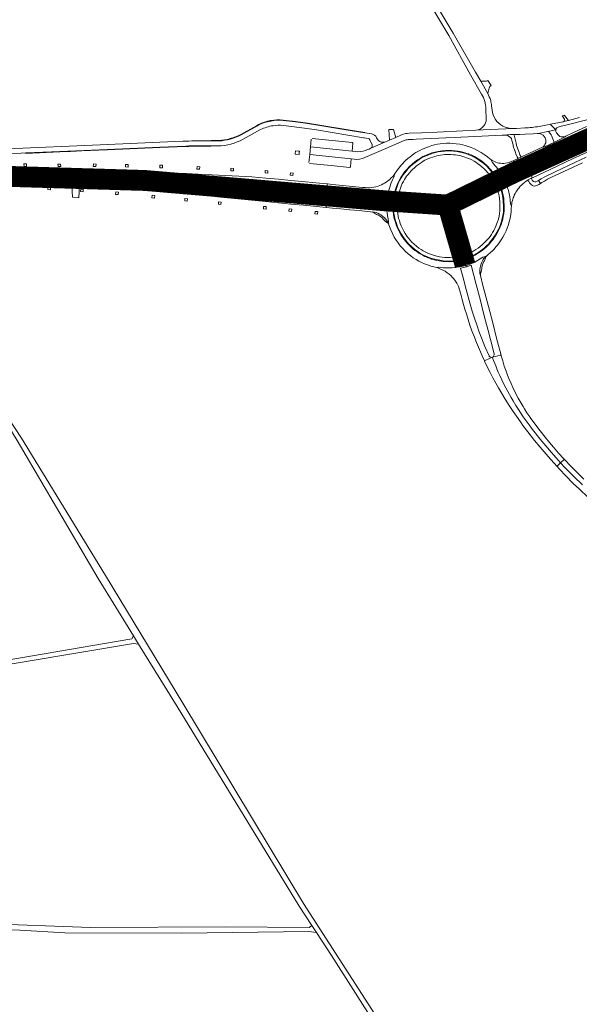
# Model space of a CAD drawing. Header units: metres. Extents: x 166325 to 190320, y 381923 to 404576.
# Tile 429 of 656: x 176933 to 177336, y 388235 to 388943. Entities that reach past the tile are written whole.
import ezdxf

# ---------------------------------------------------------------- set-up
doc = ezdxf.new("R2010")
doc.units = ezdxf.units.M
for name, color, linetype, lineweight in [('B-WE-VH-VERHARDING_ASFALT-GV', 8, 'Continuous', 18), ('B-WE-VH-VERHARDING_BETON-GV', 8, 'Continuous', 18), ('B-WE-VH-VERHARDING_BETONSTRAATSTEEN-GV', 8, 'Continuous', 18), ('B-WE-VH-VERHARDING_FUNDERING_ZAND-GV', 8, 'Continuous', 18), ('B-WE-VH-VERHARDING_N-WEG', 8, 'Continuous', 18)]:
    doc.layers.add(name, color=color, linetype=linetype, lineweight=lineweight)

msp = doc.modelspace()

# ---------------------------------------------------------------- linework, layer by layer
at = {"layer": 'B-WE-VH-VERHARDING_ASFALT-GV', "flags": 128}
for points in [[(177158.127, 389065.09), (177165.121, 389054.515), (177183.934, 389024.678), (177185.574, 389022.078), (177229.578, 388952.291), (177241.837, 388931.964), (177257.433, 388903.766), (177265.45, 388889.88)], [(177269.981, 388890.228), (177264.84, 388899.26), (177261.129, 388905.649), (177244.927, 388933.768), (177232.733, 388954.053), (177218.861, 388976.234), (177182.76, 389032.386), (177183.058, 389037.493), (177183.069, 389037.673), (177169.001, 389056.963), (177167.829, 389056.975), (177161.039, 389066.962), (177160.148, 389068.272)], [(177268.442, 388878.94), (177268.728, 388871.928)], [(177272.975, 388878.39), (177272.66, 388881.516)], [(177335.89, 388872.967), (177327.893, 388870.934), (177325.674, 388870.376), (177324.165, 388870.007), (177314.955, 388868.157), (177315.528, 388867.549), (177318.085, 388864.867), (177318.84, 388864.073), (177318.94, 388864.69), (177319.285, 388865.332), (177319.6, 388865.664), (177319.976, 388865.937), (177320.626, 388866.206), (177322.823, 388866.748), (177325.153, 388867.246), (177344.052, 388872.084)], [(177093.768, 388857.401), (177106.338, 388864.334)], [(177122.608, 388867.362), (177124.778, 388867.091), (177137.986, 388865.441), (177146.645, 388864.128), (177180.42, 388858.488), (177180.861, 388858.435), (177180.844, 388858.313), (177183.697, 388857.971)], [(177186.399, 388861.247), (177181.435, 388862.027), (177167.787, 388864.178), (177150.413, 388867.087), (177138.675, 388868.889), (177131.498, 388869.907), (177122.66, 388870.892)], [(177296.687, 388865.489), (177290.495, 388865.231), (177288.175, 388865.128), (177261.23, 388863.927), (177251.829, 388863.426), (177233.435, 388862.603), (177222.282, 388862.128), (177213.402, 388861.755), (177211.906, 388861.647)], [(177261.23, 388863.927), (177288.175, 388865.128)], [(177340.949, 388866.615), (177332.056, 388862.444), (177326.033, 388859.502), (177325.741, 388859.352), (177325.526, 388859.245), (177325.628, 388859.022), (177325.118, 388858.777), (177317.925, 388855.405), (177317.712, 388855.305), (177317.505, 388855.149), (177311.68, 388852.378), (177311.147, 388852.224), (177309.825, 388851.61), (177309.68, 388851.977), (177303.009, 388848.896), (177294.678, 388844.952), (177294.117, 388844.696), (177291.626, 388843.559), (177291.305, 388843.412), (177288.718, 388842.231), (177288.196, 388841.968), (177288.375, 388841.619), (177290.081, 388838.286), (177290.257, 388837.941), (177292.159, 388838.844), (177292.999, 388839.229), (177296.452, 388840.81), (177303.64, 388844.188), (177305.436, 388845.024), (177305.629, 388845.115), (177305.427, 388845.521), (177308.164, 388846.814), (177313.495, 388849.226), (177313.901, 388849.421), (177324.023, 388854.172), (177325.417, 388854.833), (177326.892, 388855.538), (177327.026, 388855.23), (177332.302, 388857.69), (177342.084, 388862.222)], [(177313.242, 388862.933), (177318.84, 388864.073), (177318.085, 388864.867), (177315.528, 388867.549), (177314.955, 388868.157), (177314, 388867.941), (177306.848, 388866.597)], [(177142.863, 388857.436), (177142.338, 388851.909), (177172.22, 388848.889), (177172.754, 388854.491)], [(177172.327, 388855.018), (177143.45, 388857.917)], [(177207.797, 388860.595), (177203.612, 388858.769), (177199.029, 388856.77), (177196.233, 388855.551), (177185.828, 388851.008), (177184.523, 388850.375), (177183.407, 388849.935), (177181.918, 388849.348)], [(177185.052, 388857.018), (177186.639, 388853.314)], [(177212.627, 388857.19), (177215.874, 388857.306), (177218.395, 388857.425), (177234.32, 388858.176), (177255.779, 388859.131), (177280.19, 388860.291), (177283.897, 388860.444), (177283.632, 388860.548), (177286.098, 388860.784), (177289.514, 388860.769), (177292.926, 388860.91), (177296.857, 388861.043), (177302.482, 388861.316), (177305.398, 388861.504), (177306.261, 388861.593), (177313.242, 388862.933)], [(176685.864, 388846.213), (176714.102, 388845.666), (176752.634, 388844.778), (176774.011, 388844.481), (176779.983, 388844.081), (176794.699, 388842.903), (176801.689, 388842.903), (176815.276, 388843.596), (176859.791, 388844.566), (176880.311, 388845.002), (176892.872, 388845.485), (176912.108, 388846.535), (176934.1, 388847.488), (176937.325, 388847.536), (176961.758, 388848.581), (176996.139, 388850.067), (177033.726, 388851.645), (177052.541, 388852.474)], [(177050.492, 388856.009), (177044.665, 388855.76), (176996.349, 388853.695), (176918.085, 388850.327), (176903.786, 388849.663), (176892.914, 388849.046), (176880.19, 388848.572), (176866.783, 388848.271), (176815.159, 388847.094), (176809.289, 388846.813), (176802.371, 388846.482), (176801.129, 388846.423), (176797.399, 388846.402), (176796.011, 388846.292), (176781.029, 388847.505)], [(177076.288, 388856.176), (177070.8, 388856.164), (177067.315, 388856.224)], [(177070.643, 388852.634), (177075.682, 388852.601)], [(177174.566, 388848.545), (177172.22, 388848.889), (177142.338, 388851.909), (177141.801, 388846.452), (177171.631, 388843.231), (177173.659, 388843.01)], [(177181.484, 388844.182), (177196.57, 388850.794), (177209.64, 388856.46)], [(177185.828, 388851.008), (177196.233, 388855.551)], [(177335.805, 388850.367), (177335.621, 388850.295), (177335.741, 388850.01), (177332.432, 388848.419), (177322.253, 388843.682), (177313.053, 388839.393), (177310.36, 388838.242), (177309.975, 388838.051), (177309.829, 388838.345), (177309.183, 388837.994), (177304.254, 388835.711), (177300.045, 388833.789), (177301.997, 388829.719), (177314.757, 388835.663), (177331.352, 388843.436), (177343.507, 388849.174)], [(177171.631, 388843.231), (177141.801, 388846.452), (177141.168, 388840.569)], [(177171.025, 388837.574), (177171.631, 388843.231)], [(177340.797, 388844.428), (177332.628, 388840.586), (177318.363, 388833.973), (177310.894, 388830.3), (177308.272, 388828.824), (177306.486, 388827.737), (177307.759, 388825.534), (177308.913, 388826.238), (177310.629, 388827.304), (177312.996, 388828.662), (177314.243, 388829.316), (177315.773, 388830.131), (177318.954, 388831.583), (177327.868, 388835.688), (177337.997, 388840.434)], [(177141.599, 388840.053), (177157.044, 388838.493), (177170.456, 388837.139)], [(177128.131, 388823.312), (177138.341, 388822.294), (177154.178, 388820.73), (177154.201, 388821.195), (177154.261, 388822.385), (177154.384, 388824.849), (177154.406, 388825.288), (177148.79, 388825.761), (177138.774, 388826.77), (177128.152, 388827.841), (177119.322, 388828.748), (177110.16, 388829.514), (177099.954, 388830.247), (177085.787, 388831.153), (177061.336, 388832.328), (177053.102, 388832.656), (177034.888, 388833.29), (177009.907, 388833.873), (177003.131, 388833.951), (176986.888, 388834.205), (176974.562, 388834.412), (176972.876, 388834.393), (176961.449, 388834.303), (176937.025, 388834.375), (176916.572, 388834.317)], [(176943.259, 388826.846), (176954.378, 388826.388), (176962.291, 388826.062), (176969.452, 388825.634), (176977.032, 388825.081), (176978.048, 388825.014), (177003.417, 388822.924), (177014.586, 388822.006), (177029.781, 388820.548), (177053.154, 388818.275), (177077.511, 388815.816), (177109.828, 388812.633), (177128.201, 388810.777), (177137.344, 388809.878), (177146.914, 388808.938), (177153.558, 388808.331), (177153.58, 388808.771), (177153.763, 388812.433), (177153.783, 388812.837), (177137.738, 388814.335), (177025.48, 388825.322)], [(177024.169, 388826.904), (177024.251, 388827.972)], [(177337.987, 388608.789), (177331.865, 388614.746), (177325.452, 388621.353), (177322.332, 388624.759), (177322.084, 388624.526), (177319.974, 388622.543), (177319.645, 388622.235), (177321.723, 388619.944), (177325.822, 388615.65), (177331.688, 388609.656), (177335.573, 388605.863), (177342.158, 388599.751)], [(177339.063, 388612.796), (177334.615, 388617.23), (177330.003, 388621.909), (177324.987, 388627.253), (177324.61, 388626.899), (177322.552, 388624.966), (177322.332, 388624.759), (177325.452, 388621.353), (177331.865, 388614.746), (177337.987, 388608.789)]]:
    msp.add_lwpolyline(points, dxfattribs=at)
at = {"layer": 'B-WE-VH-VERHARDING_ASFALT-GV'}
for points in [[(177265.45, 388889.88, -0.1428657), (177268.442, 388878.94)], [(177271.98, 388885.37, 0.0117727), (177269.981, 388890.228)], [(177272.66, 388881.516, 0.0346961), (177271.98, 388885.37)], [(177280.751, 388866.867, -0.2487024), (177272.975, 388878.39)], [(177268.728, 388871.928, -0.1909721), (177266.864, 388866.763)], [(177106.338, 388864.334, -0.0771809), (177115.343, 388867.145)], [(177115.343, 388867.145, -0.0593261), (177122.608, 388867.362)], [(177266.864, 388866.763, -0.2060987), (177261.23, 388863.927)], [(177288.175, 388865.128, -0.130453), (177280.751, 388866.867)], [(177306.848, 388866.597, -0.0238018), (177296.687, 388865.489)], [(177075.682, 388852.601, 0.1154463), (177093.768, 388857.401)], [(177092.251, 388860.623, -0.1094133), (177076.288, 388856.176)], [(177183.697, 388857.971, -0.2405519), (177185.052, 388857.018)], [(177189.874, 388858.53, 0.2303251), (177186.399, 388861.247)], [(177192.198, 388855.814, -0.2083384), (177189.874, 388858.53)], [(177211.906, 388861.647, 0.0339737), (177207.797, 388860.595)], [(177209.64, 388856.46, -0.0704342), (177212.627, 388857.19)], [(177067.315, 388856.224, 0.0115917), (177050.492, 388856.009)], [(177052.541, 388852.474, -0.0152477), (177070.643, 388852.634)], [(177172.754, 388854.491, 0.3396267), (177172.327, 388855.018)], [(177186.639, 388853.314, -0.3769213), (177185.828, 388851.008)], [(177196.233, 388855.551, -0.2218199), (177192.198, 388855.814)], [(177173.659, 388843.01, 0.1203817), (177181.484, 388844.182)], [(177181.918, 388849.348, -0.1102331), (177174.566, 388848.545)], [(177170.456, 388837.139, 0.3566023), (177171.025, 388837.574)], [(176928.961, 388827.067, -0.0072608), (176943.259, 388826.846)], [(177059.242, 388828.037, -0.012585), (177128.131, 388823.312)]]:
    msp.add_lwpolyline(points, format="xyb", dxfattribs=at)
at = {"layer": 'B-WE-VH-VERHARDING_ASFALT-GV', "flags": 128}
for points in [[(177324.896, 388874.748), (177323.446, 388874.326), (177323.597, 388874.099), (177325.055, 388871.886), (177325.143, 388871.18), (177325.05, 388870.83), (177324.826, 388870.496), (177324.165, 388870.007), (177325.674, 388870.376), (177327.893, 388870.934), (177325.098, 388874.49)], [(177318.84, 388864.073), (177313.242, 388862.933), (177313.757, 388862.612), (177314.681, 388861.748), (177315.488, 388860.595), (177315.766, 388860.152), (177316.034, 388859.533), (177316.519, 388858.274), (177317.213, 388856.545), (177317.712, 388855.305), (177317.925, 388855.405), (177325.118, 388858.777), (177325.628, 388859.022), (177325.526, 388859.245), (177324.832, 388859.051), (177324.175, 388859.038), (177323.528, 388859.062), (177322.689, 388859.168), (177321.844, 388859.486), (177321.008, 388860.026), (177320.253, 388860.842), (177319.805, 388861.473), (177319.413, 388862.108), (177318.965, 388863.009)], [(177283.632, 388860.548), (177283.897, 388860.444), (177284.132, 388860.352), (177284.671, 388859.929), (177286.267, 388858.714), (177286.855, 388857.875), (177287.323, 388856.614), (177288.116, 388853.419), (177288.283, 388852.426), (177289.379, 388849.161), (177289.529, 388848.757), (177289.901, 388847.762), (177290.19, 388846.989), (177291.114, 388844.807), (177291.442, 388843.998), (177291.441, 388843.77), (177291.305, 388843.412), (177291.626, 388843.559), (177294.117, 388844.696), (177293.838, 388844.836), (177293.722, 388844.963), (177293.637, 388845.072), (177293.066, 388846.225), (177292.208, 388848.571), (177291.768, 388849.739), (177290.687, 388852.841), (177290.214, 388854.614), (177289.814, 388856.538), (177289.31, 388858.508), (177289.113, 388859.355), (177288.917, 388860.007), (177289.047, 388860.456), (177289.514, 388860.769), (177286.098, 388860.784)], [(177313.242, 388862.933), (177306.261, 388861.593), (177307.204, 388861.469), (177307.744, 388861.406), (177308.436, 388861.167), (177309.734, 388860.395), (177310.562, 388859.445), (177311.192, 388858.334), (177311.634, 388857.082), (177311.757, 388855.867), (177311.618, 388854.897), (177311.249, 388854.025), (177310.905, 388853.311), (177310.594, 388852.891), (177310.202, 388852.432), (177309.68, 388851.977), (177309.825, 388851.61), (177311.147, 388852.224), (177311.68, 388852.378), (177317.505, 388855.149), (177317.712, 388855.305), (177317.213, 388856.545), (177316.519, 388858.274), (177316.034, 388859.533), (177315.766, 388860.152), (177315.488, 388860.595), (177314.681, 388861.748), (177313.757, 388862.612)], [(177254.84, 388847.241), (177256.165, 388846.857), (177258.36, 388845.938), (177260.408, 388844.93), (177263.061, 388843.42), (177265.359, 388841.834), (177267.397, 388840.237), (177269.51, 388838.257), (177271.686, 388835.89), (177273.46, 388833.78), (177274.845, 388831.888), (177275.995, 388830.096), (177277.26, 388827.792), (177277.276, 388827.763), (177278.322, 388825.525), (177279.111, 388823.599), (177279.931, 388821.248), (177280.56, 388819.139), (177281.022, 388816.881), (177281.337, 388814.952), (177281.539, 388812.984), (177281.568, 388812.479), (177281.683, 388810.439), (177281.718, 388808.305), (177281.579, 388805.822), (177281.417, 388804.03), (177280.968, 388801.734), (177280.621, 388799.956), (177280.003, 388797.846), (177279.461, 388796.19), (177278.793, 388794.293), (177278.095, 388792.673), (177277.251, 388790.9), (177276.107, 388789.037), (177275.081, 388787.311), (177273.899, 388785.567), (177272.451, 388783.812), (177271.102, 388782.23), (177269.891, 388780.997), (177268.438, 388779.651), (177267.26, 388778.6), (177265.822, 388777.497), (177264.342, 388776.404), (177263.242, 388775.657), (177261.834, 388774.772), (177260.63, 388774.062), (177259.032, 388773.207), (177257.656, 388772.61), (177256.053, 388771.984), (177253.978, 388771.265), (177252.736, 388770.923), (177252.846, 388770.534), (177253.974, 388766.544), (177254.475, 388766.681), (177256.635, 388767.377), (177258.128, 388767.937), (177259.595, 388768.613), (177260.514, 388769.051), (177266.411, 388772.517), (177268.002, 388772.992), (177268.613, 388773.269), (177268.832, 388773.176), (177270.146, 388774.385), (177271.771, 388775.953), (177273.215, 388777.227), (177274.49, 388778.449), (177275.801, 388779.928), (177276.859, 388781.236), (177278.109, 388782.855), (177279.556, 388784.938), (177280.688, 388786.896), (177282.006, 388789.203), (177283.177, 388791.513), (177283.874, 388793.525), (177284.587, 388795.451), (177285.346, 388797.961), (177285.915, 388800.542), (177286.378, 388803.175), (177286.656, 388805.516), (177286.76, 388807.73), (177286.852, 388809.375), (177286.248, 388810.988), (177286.03, 388813.54), (177285.729, 388816.06), (177284.753, 388820.5), (177284.735, 388820.643), (177283.959, 388823.109), (177283.108, 388825.501), (177282.203, 388827.692), (177281.196, 388829.795), (177280.58, 388830.908), (177279.176, 388833.228), (177277.818, 388835.31), (177277.507, 388835.593), (177275.322, 388838.306), (177273.35, 388840.69), (177272.147, 388842.77), (177271.261, 388843.427), (177269.654, 388844.758), (177267.397, 388846.418), (177265.154, 388847.867), (177262.586, 388849.361), (177260.279, 388850.461), (177257.91, 388851.475), (177255.698, 388852.286), (177253.636, 388852.909), (177251.874, 388853.357), (177249.86, 388853.773), (177247.051, 388854.144), (177244.785, 388854.395), (177242.647, 388854.472), (177240.264, 388854.474), (177237.994, 388854.343), (177235.613, 388854.044), (177233.591, 388853.749), (177231.463, 388853.326), (177229.594, 388852.802), (177227.33, 388852.049), (177225.667, 388851.444), (177224.147, 388850.845), (177222.645, 388850.183), (177220.978, 388849.293), (177219.445, 388848.475), (177218.125, 388847.75), (177216.657, 388846.802), (177215.318, 388845.799), (177214.017, 388844.834), (177212.444, 388843.542), (177210.998, 388842.241), (177209.697, 388841.051), (177208.741, 388839.993), (177207.749, 388838.959), (177206.85, 388837.824), (177205.885, 388836.65), (177204.95, 388835.353), (177204.063, 388834.028), (177203.34, 388832.977), (177202.571, 388831.862), (177202.545, 388830.722), (177201.327, 388828.238), (177200.432, 388826.153), (177198.936, 388821.576), (177198.542, 388820.188), (177198.405, 388819.826), (177198.016, 388818.17), (177197.786, 388816.867), (177197.57, 388815.407), (177197.329, 388813.6), (177197.29, 388813), (177201.821, 388812.736), (177201.994, 388814.491), (177202.32, 388816.57), (177202.741, 388818.683), (177203.295, 388820.815), (177203.948, 388822.793), (177204.925, 388825.254), (177206.001, 388827.653), (177207.194, 388829.871), (177208.634, 388832.081), (177210.02, 388833.969), (177211.51, 388835.69), (177213.487, 388837.686), (177215.438, 388839.542), (177217.388, 388841.166), (177219.239, 388842.513), (177220.936, 388843.607), (177223.194, 388844.881), (177224.992, 388845.74), (177227.298, 388846.714), (177229.72, 388847.566), (177231.889, 388848.218), (177234.104, 388848.7), (177237.095, 388849.139), (177239.43, 388849.305), (177241.615, 388849.395), (177243.945, 388849.325), (177246.449, 388849.133), (177248.659, 388848.834), (177250.258, 388848.544), (177251.921, 388848.143), (177253.512, 388847.698)], [(177335.621, 388850.295), (177334.458, 388849.839), (177333.659, 388849.662), (177332.229, 388849.46), (177331.295, 388849.373), (177329.786, 388849.279), (177328.12, 388849.396), (177326.68, 388849.655), (177325.567, 388849.927), (177325.112, 388850.269), (177324.775, 388850.684), (177324.417, 388851.212), (177324.163, 388851.889), (177324.166, 388852.357), (177324.208, 388852.796), (177324.438, 388853.484), (177324.873, 388854.078), (177325.216, 388854.375), (177325.603, 388854.566), (177327.026, 388855.23), (177326.892, 388855.538), (177325.417, 388854.833), (177324.023, 388854.172), (177313.901, 388849.421), (177313.495, 388849.226), (177308.164, 388846.814), (177305.427, 388845.521), (177305.629, 388845.115), (177306.713, 388845.622), (177307.46, 388845.879), (177308.729, 388846.166), (177309.93, 388846.321), (177311.094, 388846.349), (177312.385, 388846.224), (177313.493, 388845.967), (177314.537, 388845.653), (177315.201, 388845.228), (177315.349, 388845.001), (177315.495, 388844.621), (177315.509, 388844.296), (177315.413, 388843.952), (177315.168, 388843.335), (177314.751, 388842.689), (177314.127, 388841.949), (177313.157, 388840.895), (177311.733, 388839.674), (177310.345, 388838.627), (177309.829, 388838.345), (177309.975, 388838.051), (177310.36, 388838.242), (177313.053, 388839.393), (177322.253, 388843.682), (177332.432, 388848.419), (177335.741, 388850.01)], [(177288.196, 388841.968), (177287.311, 388841.521), (177286.223, 388841.038), (177285.172, 388840.75), (177284.043, 388840.386), (177282.682, 388840.141), (177281.374, 388840.05), (177280.158, 388840.027), (177278.958, 388840.145), (177277.968, 388840.287), (177276.852, 388840.537), (177275.624, 388841.011), (177274.192, 388841.643), (177273.171, 388842.175), (177272.147, 388842.77), (177273.35, 388840.69), (177275.322, 388838.306), (177277.507, 388835.593), (177277.818, 388835.31), (177279.176, 388833.228), (177280.58, 388830.908), (177281.196, 388829.795), (177282.072, 388830.247), (177281.465, 388831.436), (177280.436, 388833.328), (177289.007, 388837.346), (177290.257, 388837.941), (177290.081, 388838.286), (177288.375, 388841.619)], [(177296.452, 388840.81), (177292.999, 388839.229), (177293.244, 388839.221), (177293.377, 388839.142), (177293.541, 388838.978), (177296.494, 388832.634), (177296.502, 388832.41), (177296.469, 388832.263), (177296.421, 388832.192), (177296.314, 388832.059), (177296.697, 388832.237), (177299.764, 388833.659), (177299.555, 388833.64), (177299.324, 388833.735), (177299.249, 388833.788), (177299.159, 388833.878), (177297.789, 388836.861), (177296.193, 388840.332), (177296.202, 388840.517), (177296.315, 388840.69)], [(177154.201, 388821.195), (177154.178, 388820.73), (177154.676, 388820.682), (177165.355, 388819.576), (177178.974, 388818.245), (177189.107, 388817.254), (177196.712, 388816.555), (177196.627, 388815.132), (177196.404, 388813.268), (177196.389, 388813.052), (177197.29, 388813), (177197.329, 388813.6), (177197.57, 388815.407), (177197.786, 388816.867), (177198.016, 388818.17), (177198.405, 388819.826), (177198.542, 388820.188), (177198.936, 388821.576), (177200.432, 388826.153), (177201.327, 388828.238), (177202.545, 388830.722), (177202.571, 388831.862), (177201.513, 388830.679), (177200.444, 388829.551), (177199.121, 388828.278), (177197.99, 388827.399), (177196.797, 388826.529), (177195.595, 388825.81), (177194.642, 388825.293), (177193.506, 388824.706), (177192.263, 388824.232), (177190.894, 388823.755), (177189.35, 388823.286), (177187.975, 388822.993), (177186.498, 388822.731), (177184.971, 388822.568), (177183.341, 388822.554), (177181.772, 388822.589), (177179.777, 388822.774), (177170.151, 388823.693), (177158.221, 388824.901), (177154.406, 388825.288), (177154.384, 388824.849), (177154.261, 388822.385)], [(177298.317, 388827.834), (177299.051, 388828.226), (177301.18, 388829.362), (177301.596, 388829.546), (177301.997, 388829.719), (177300.045, 388833.789), (177299.764, 388833.659), (177296.697, 388832.237), (177296.314, 388832.059), (177291.409, 388829.786), (177283.925, 388826.365), (177282.66, 388829.094), (177282.072, 388830.247), (177281.196, 388829.795), (177282.203, 388827.692), (177283.108, 388825.501), (177283.959, 388823.109), (177284.735, 388820.643), (177284.753, 388820.5), (177285.729, 388816.06), (177286.03, 388813.54), (177286.248, 388810.988), (177286.852, 388809.375), (177287.123, 388811.141), (177287.325, 388812.226), (177287.581, 388813.246), (177287.877, 388814.254), (177288.158, 388815.17), (177288.563, 388816.098), (177289.007, 388817.205), (177289.587, 388818.274), (177290.138, 388819.287), (177290.747, 388820.28), (177291.536, 388821.454), (177292.439, 388822.56), (177293.318, 388823.627), (177294.095, 388824.407), (177295.079, 388825.348), (177296.256, 388826.321), (177297.589, 388827.284)], [(177306.486, 388827.737), (177305.448, 388827.18), (177304.531, 388826.771), (177303.664, 388826.72), (177303.108, 388826.906), (177302.682, 388827.11), (177302.228, 388827.438), (177301.813, 388828.041), (177301.591, 388828.43), (177301.404, 388828.927), (177301.343, 388829.182), (177301.432, 388829.353), (177301.596, 388829.546), (177301.18, 388829.362), (177299.051, 388828.226), (177298.317, 388827.834), (177298.646, 388827.835), (177298.791, 388827.776), (177299.083, 388827.585), (177299.438, 388826.916), (177300.036, 388825.968), (177300.864, 388825.017), (177301.455, 388824.541), (177302.131, 388824.128), (177302.646, 388823.793), (177303.499, 388823.74), (177304.169, 388823.825), (177305.621, 388824.313), (177306.556, 388824.799), (177307.759, 388825.534)], [(177197.29, 388813), (177196.389, 388813.052), (177196.282, 388811.442), (177196.246, 388810.19), (177196.174, 388808.668), (177191.873, 388809.109), (177187.769, 388809.522), (177182.39, 388810.065), (177176.14, 388810.662), (177169.16, 388811.3), (177161.34, 388812.1), (177153.783, 388812.837), (177153.763, 388812.433), (177153.58, 388808.771), (177153.558, 388808.331), (177158.096, 388807.871), (177164.134, 388807.285), (177170.596, 388806.683), (177177.232, 388806.033), (177182.992, 388805.458), (177185.405, 388805.087), (177186.885, 388804.956), (177187.123, 388804.893), (177187.057, 388805.118), (177188.281, 388804.985), (177189.594, 388804.657), (177190.775, 388804.197), (177191.893, 388803.628), (177192.892, 388802.973), (177194.226, 388802.014), (177195.236, 388801.115), (177196.163, 388800.161), (177196.999, 388799.09), (177197.637, 388798.008), (177198.119, 388797.376), (177198.47, 388797.749), (177198.162, 388800.217), (177197.735, 388802.318), (177197.446, 388804.368), (177197.426, 388804.555), (177197.256, 388805.848), (177197.161, 388807.278), (177197.146, 388808.163), (177197.133, 388809.793), (177197.188, 388811.42)], [(177201.821, 388812.736), (177197.29, 388813), (177197.188, 388811.42), (177197.133, 388809.793), (177197.146, 388808.163), (177197.161, 388807.278), (177197.256, 388805.848), (177197.426, 388804.555), (177197.446, 388804.368), (177197.735, 388802.318), (177198.162, 388800.217), (177198.47, 388797.749), (177198.119, 388797.376), (177198.378, 388796.951), (177198.572, 388796.628), (177198.387, 388796.482), (177198.707, 388795.79), (177200, 388792.254), (177201.215, 388789.569), (177202.552, 388787.041), (177203.932, 388784.806), (177205.314, 388782.83), (177206.837, 388780.84), (177208.418, 388778.962), (177210.603, 388776.733), (177212.496, 388775.086), (177214.513, 388773.451), (177216.271, 388772.203), (177218.23, 388770.98), (177220.282, 388769.778), (177222.214, 388768.836), (177224.461, 388767.798), (177226.546, 388766.969), (177227.894, 388766.52), (177228.982, 388766.181), (177229.926, 388765.969), (177230.986, 388765.7), (177232.101, 388765.378), (177233.184, 388765.051), (177234.087, 388765.148), (177234.392, 388765.511), (177237.86, 388764.991), (177240.267, 388764.835), (177244.374, 388764.959), (177245.815, 388765.055), (177247.937, 388765.298), (177249.749, 388765.594), (177252.143, 388766.04), (177253.974, 388766.544), (177252.846, 388770.534), (177252.736, 388770.923), (177252.078, 388770.742), (177250.333, 388770.267), (177248.354, 388769.9), (177246.877, 388769.663), (177245.317, 388769.458), (177243.85, 388769.36), (177242.194, 388769.337), (177240.596, 388769.349), (177239.227, 388769.43), (177237.836, 388769.503), (177236.457, 388769.613), (177234.804, 388769.88), (177233.235, 388770.231), (177232.225, 388770.468), (177230.882, 388770.797), (177229.456, 388771.261), (177228.094, 388771.757), (177226.892, 388772.173), (177225.728, 388772.706), (177224.601, 388773.177), (177223.339, 388773.846), (177221.701, 388774.691), (177220.251, 388775.564), (177218.987, 388776.406), (177217.451, 388777.451), (177216, 388778.677), (177214.56, 388779.939), (177213.232, 388781.181), (177212.041, 388782.481), (177210.864, 388783.762), (177209.777, 388785.193), (177208.682, 388786.784), (177207.564, 388788.428), (177206.641, 388790.019), (177205.808, 388791.606), (177204.714, 388793.921), (177203.982, 388795.919), (177203.443, 388797.641), (177202.843, 388799.589), (177202.355, 388801.353), (177201.92, 388803.398), (177201.689, 388804.936), (177201.646, 388806.39), (177201.641, 388808.4), (177201.662, 388810.029), (177201.664, 388810.187), (177201.769, 388812.203)], [(177264.853, 388758.34), (177264.752, 388759.055), (177264.606, 388759.801), (177264.429, 388759.783), (177264.262, 388760.92), (177264.191, 388762.115), (177264.226, 388763.482), (177264.365, 388765.048), (177264.567, 388766.211), (177265.042, 388767.734), (177265.55, 388769.008), (177266.064, 388769.921), (177266.654, 388770.874), (177267.141, 388771.576), (177267.681, 388772.274), (177268.317, 388772.924), (177268.613, 388773.269), (177268.002, 388772.992), (177266.411, 388772.517), (177260.514, 388769.051), (177259.595, 388768.613), (177258.128, 388767.937), (177256.635, 388767.377), (177254.475, 388766.681), (177253.974, 388766.544), (177254.241, 388765.601), (177254.767, 388765.741), (177256.428, 388766.3), (177257.956, 388766.872), (177259.919, 388759.508), (177261.607, 388752.915), (177264.538, 388741.518), (177266.651, 388733.297), (177268.323, 388726.817), (177270.129, 388719.904), (177271.772, 388713.483), (177273.464, 388706.911), (177274.507, 388702.802), (177274.453, 388702.228), (177274.117, 388701.384), (177273.71, 388700.874), (177273.395, 388700.623), (177273.143, 388700.545), (177275.382, 388701.131), (177278.885, 388702.048), (177279.467, 388702.2), (177278.818, 388704.681), (177277.62, 388709.154), (177276.24, 388714.392), (177273.442, 388725.35), (177270.429, 388736.997), (177266.187, 388753.284)], [(177252.127, 388757.71), (177250.363, 388764.674), (177252.469, 388765.128), (177254.241, 388765.601), (177253.974, 388766.544), (177252.143, 388766.04), (177249.749, 388765.594), (177247.937, 388765.298), (177245.815, 388765.055), (177244.374, 388764.959), (177240.267, 388764.835), (177237.86, 388764.991), (177234.392, 388765.511), (177234.087, 388765.148), (177233.184, 388765.051), (177234.414, 388764.625), (177235.956, 388764.06), (177237.614, 388763.278), (177239.11, 388762.497), (177240.777, 388761.362), (177242.026, 388760.385), (177243.464, 388759.119), (177244.533, 388758.037), (177245.43, 388756.951), (177246.553, 388755.438), (177247.517, 388753.979), (177248.208, 388752.808), (177248.623, 388752.032), (177248.871, 388751.409), (177249.13, 388750.756), (177249.643, 388749.149), (177250.474, 388745.982), (177251.519, 388742.159), (177252.493, 388738.547), (177253.441, 388735.262), (177254.504, 388731.723), (177255.736, 388727.804), (177257.091, 388723.788), (177258.515, 388719.662), (177259.783, 388716.236), (177261.752, 388711.25), (177263.905, 388706.07), (177265.885, 388701.53), (177267.48, 388697.992), (177267.961, 388698.208), (177271.253, 388699.693), (177273.143, 388700.545), (177272.667, 388700.496), (177272.062, 388700.68), (177271.407, 388701.011), (177270.982, 388701.394), (177270.791, 388701.706), (177267.89, 388708.375), (177265.285, 388714.613), (177263.51, 388719.287), (177262.135, 388723.191), (177260.298, 388728.64), (177258.617, 388733.832), (177257.131, 388738.805), (177255.674, 388744.085), (177254.287, 388749.418)], [(177279.467, 388702.2), (177278.885, 388702.048), (177275.382, 388701.131), (177273.143, 388700.545), (177274.249, 388697.777), (177275.623, 388694.339), (177276.437, 388692.289), (177277.465, 388689.857), (177278.593, 388687.359), (177281.518, 388681.211), (177284.286, 388675.908), (177286.685, 388671.65), (177288.119, 388669.188), (177290.181, 388665.838), (177291.919, 388663.096), (177293.695, 388660.384), (177295.482, 388657.754), (177297.479, 388654.904), (177299.589, 388651.974), (177302.084, 388648.661), (177307.626, 388641.659), (177314.218, 388633.826), (177318.821, 388628.591), (177322.332, 388624.759), (177322.552, 388624.966), (177324.61, 388626.899), (177324.987, 388627.253), (177324.758, 388627.497), (177320.823, 388631.713), (177317.152, 388635.967), (177314.263, 388639.382), (177311.221, 388643.11), (177307.681, 388647.568), (177303.733, 388652.664), (177300.467, 388657.167), (177300.073, 388657.678), (177298.058, 388660.719), (177296.242, 388663.584), (177295.32, 388665.217), (177293.836, 388667.635), (177293.227, 388668.739), (177291.88, 388671.134), (177289.676, 388675.23), (177287.966, 388678.889), (177286.741, 388681.636), (177285.145, 388685.396), (177284.136, 388687.751), (177283.05, 388690.657), (177281.797, 388694.222), (177280.664, 388697.915), (177279.619, 388701.619)], [(177273.143, 388700.545), (177271.253, 388699.693), (177267.961, 388698.208), (177267.48, 388697.992), (177267.627, 388697.666), (177269.543, 388693.711), (177271.606, 388689.535), (177273.624, 388685.751), (177275.68, 388682.013), (177277.569, 388678.608), (177279.926, 388674.552), (177282.386, 388670.489), (177285.282, 388665.915), (177288.223, 388661.532), (177291.742, 388656.521), (177293.999, 388653.355), (177295.242, 388651.612), (177298.681, 388646.914), (177303.596, 388640.68), (177307.592, 388635.829), (177313.322, 388629.207), (177319.645, 388622.235), (177319.974, 388622.543), (177322.084, 388624.526), (177322.332, 388624.759), (177318.821, 388628.591), (177314.218, 388633.826), (177307.626, 388641.659), (177302.084, 388648.661), (177299.589, 388651.974), (177297.479, 388654.904), (177295.482, 388657.754), (177293.695, 388660.384), (177291.919, 388663.096), (177290.181, 388665.838), (177288.119, 388669.188), (177286.685, 388671.65), (177284.286, 388675.908), (177281.518, 388681.211), (177278.593, 388687.359), (177277.465, 388689.857), (177276.437, 388692.289), (177275.623, 388694.339), (177274.249, 388697.777)]]:
    msp.add_lwpolyline(points, close=True, dxfattribs=at)
at = {"layer": 'B-WE-VH-VERHARDING_BETON-GV', "flags": 128}
for points in [[(177134.325, 388848.74), (177133.736, 388848.798), (177131.438, 388849.025), (177131.228, 388846.64), (177134.077, 388846.367), (177134.203, 388847.571)], [(177196.508, 388816.326), (177192.996, 388816.678), (177189.364, 388817.017), (177185.555, 388817.382), (177181.88, 388817.772), (177177.547, 388818.211), (177172.897, 388818.691), (177168.182, 388819.162), (177163.26, 388819.64), (177158.619, 388820.088), (177154.167, 388820.517), (177153.795, 388813.072), (177155.173, 388812.937), (177181.323, 388810.433), (177195.969, 388808.861), (177196.015, 388810.23), (177196.029, 388811.571), (177196.165, 388813.393), (177196.328, 388814.915)], [(177192.892, 388802.973), (177191.893, 388803.628), (177190.775, 388804.197), (177189.594, 388804.657), (177188.281, 388804.985), (177187.057, 388805.118), (177187.123, 388804.893), (177187.552, 388804.724), (177187.956, 388804.598), (177188.322, 388804.326), (177188.628, 388804.134), (177188.904, 388803.869), (177189.163, 388803.69), (177189.496, 388803.477), (177189.84, 388803.332), (177190.618, 388803.001), (177191.206, 388802.686), (177192.612, 388801.82), (177193.802, 388800.813), (177194.913, 388799.744), (177195.807, 388798.755), (177196.114, 388798.361), (177196.353, 388798.186), (177196.663, 388797.96), (177196.978, 388797.764), (177197.341, 388797.597), (177197.698, 388797.357), (177197.903, 388797.196), (177198.387, 388796.482), (177198.572, 388796.628), (177198.378, 388796.951), (177198.119, 388797.376), (177197.637, 388798.008), (177196.999, 388799.09), (177196.163, 388800.161), (177195.236, 388801.115), (177194.226, 388802.014)], [(177265.5, 388764.778), (177265.6, 388765.172), (177265.856, 388766.444), (177266.329, 388767.896), (177267.039, 388769.381), (177267.464, 388769.99), (177267.698, 388770.357), (177267.814, 388770.687), (177267.946, 388771.053), (177268.041, 388771.378), (177268.09, 388771.765), (177268.214, 388772.166), (177268.372, 388772.478), (177268.631, 388772.808), (177268.832, 388773.176), (177268.613, 388773.269), (177268.317, 388772.924), (177267.681, 388772.274), (177267.141, 388771.576), (177266.654, 388770.874), (177266.064, 388769.921), (177265.55, 388769.008), (177265.042, 388767.734), (177264.567, 388766.211), (177264.365, 388765.048), (177264.226, 388763.482), (177264.191, 388762.115), (177264.262, 388760.92), (177264.429, 388759.783), (177264.606, 388759.801), (177264.573, 388760.234), (177264.599, 388760.55), (177264.691, 388760.91), (177264.789, 388761.428), (177264.956, 388761.716), (177265.151, 388762.129), (177265.237, 388762.452), (177265.358, 388763.159)]]:
    msp.add_lwpolyline(points, close=True, dxfattribs=at)
at = {"layer": 'B-WE-VH-VERHARDING_BETONSTRAATSTEEN-GV', "flags": 128}
for points in [[(177269.827, 388899.769), (177268.99, 388899.28), (177268.841, 388899.279), (177267.827, 388899.274), (177264.84, 388899.26), (177269.981, 388890.228), (177270.953, 388894.064), (177271.276, 388895.336), (177271.3, 388895.43), (177272.215, 388896.024)], [(177202.011, 388864.313), (177198.72, 388864.315), (177199.029, 388856.77), (177203.612, 388858.769)], [(177202.234, 388812.712), (177204.824, 388812.562), (177205.005, 388814.139), (177205.27, 388815.698), (177205.491, 388816.989), (177205.789, 388818.333), (177206.08, 388819.457), (177206.493, 388820.737), (177206.952, 388822.137), (177207.621, 388823.762), (177208.364, 388825.535), (177209.216, 388827.127), (177209.94, 388828.476), (177210.718, 388829.702), (177211.459, 388830.783), (177212.483, 388832.156), (177213.459, 388833.356), (177214.638, 388834.635), (177215.654, 388835.674), (177217.035, 388836.905), (177218.236, 388838.01), (177219.381, 388838.875), (177220.652, 388839.801), (177222.1, 388840.784), (177223.354, 388841.561), (177224.651, 388842.268), (177225.851, 388842.829), (177227.278, 388843.512), (177228.757, 388844.107), (177230.221, 388844.605), (177231.646, 388845.058), (177233.155, 388845.499), (177234.642, 388845.777), (177235.963, 388845.968), (177237.625, 388846.176), (177238.82, 388846.312), (177240.381, 388846.413), (177241.967, 388846.45), (177243.619, 388846.387), (177245.203, 388846.251), (177246.753, 388846.085), (177248.16, 388845.874), (177249.435, 388845.71), (177250.61, 388845.404), (177252.012, 388845.015), (177253.372, 388844.541), (177254.625, 388844.139), (177256.006, 388843.611), (177257.381, 388843.041), (177258.516, 388842.514), (177260.038, 388841.652), (177261.314, 388840.922), (177262.591, 388839.999), (177264.174, 388838.862), (177265.639, 388837.653), (177267.284, 388836.134), (177268.546, 388834.851), (177269.982, 388833.206), (177271.422, 388831.432), (177272.684, 388829.617), (177273.85, 388827.696), (177274.533, 388826.401), (177274.684, 388826.116), (177275.504, 388824.439), (177276.232, 388822.663), (177276.856, 388820.871), (177277.549, 388818.681), (177278.027, 388816.603), (177278.344, 388814.452), (177278.557, 388812.454), (177278.561, 388812.38), (177278.69, 388810.252), (177278.687, 388808.205), (177278.609, 388805.998), (177278.416, 388803.957), (177277.98, 388801.988), (177277.522, 388799.935), (177276.909, 388798.063), (177276.275, 388796.275), (177275.799, 388794.977), (177275.024, 388793.289), (177274.279, 388791.846), (177273.35, 388790.287), (177272.511, 388788.883), (177271.506, 388787.477), (177270.654, 388786.296), (177269.54, 388785.025), (177268.346, 388783.752), (177267.109, 388782.577), (177265.838, 388781.399), (177264.354, 388780.168), (177262.859, 388779.051), (177261.286, 388778.037), (177259.955, 388777.162), (177258.688, 388776.449), (177256.842, 388775.609), (177255.229, 388774.917), (177253.492, 388774.297), (177251.917, 388773.819), (177252.615, 388771.351), (177254.288, 388771.872), (177256.14, 388772.541), (177257.844, 388773.186), (177259.507, 388773.992), (177261.267, 388774.985), (177262.882, 388776.003), (177264.328, 388776.921), (177266.062, 388778.186), (177267.516, 388779.389), (177269.063, 388780.724), (177270.641, 388782.289), (177271.47, 388783.381), (177272.929, 388785.077), (177274.111, 388786.62), (177275.281, 388788.47), (177276.495, 388790.473), (177277.437, 388792.249), (177278.289, 388793.976), (177279.053, 388796.09), (177279.693, 388798.156), (177280.299, 388800.5), (177280.782, 388802.621), (177281.118, 388804.963), (177281.224, 388807.427), (177281.266, 388809.845), (177281.084, 388812.463), (177281.065, 388812.733), (177280.833, 388815.473), (177280.309, 388818.039), (177279.55, 388820.826), (177278.576, 388823.713), (177277.576, 388826.054), (177276.815, 388827.566), (177276.2, 388828.786), (177274.754, 388831.192), (177273.028, 388833.592), (177270.865, 388836.168), (177268.873, 388838.248), (177267.061, 388839.861), (177265.009, 388841.395), (177263.066, 388842.754), (177261.039, 388844.046), (177258.587, 388845.297), (177256.369, 388846.245), (177254.207, 388847.045), (177251.95, 388847.671), (177249.765, 388848.109), (177247.625, 388848.503), (177245.27, 388848.854), (177243.233, 388848.962), (177241.14, 388848.987), (177238.97, 388848.861), (177236.526, 388848.601), (177234.261, 388848.228), (177231.368, 388847.638), (177228.603, 388846.698), (177226.166, 388845.735), (177223.612, 388844.673), (177221.484, 388843.436), (177219.444, 388842.131), (177217.521, 388840.736), (177215.745, 388839.276), (177214.093, 388837.721), (177212.439, 388836.05), (177211.266, 388834.646), (177210.118, 388833.279), (177208.744, 388831.479), (177207.579, 388829.651), (177206.433, 388827.437), (177205.492, 388825.519), (177204.702, 388823.456), (177203.902, 388821.348), (177203.24, 388818.9), (177202.816, 388816.857), (177202.538, 388815.153), (177202.283, 388813.249)], [(177313.341, 388845.784), (177312.321, 388846.007), (177311.122, 388846.15), (177310.024, 388846.11), (177308.767, 388845.974), (177307.542, 388845.696), (177306.674, 388845.381), (177305.419, 388844.772), (177296.561, 388840.625), (177296.466, 388840.502), (177296.431, 388840.392), (177296.411, 388840.238), (177297.905, 388837.113), (177299.349, 388834.024), (177299.426, 388833.943), (177299.585, 388833.871), (177299.775, 388833.86), (177304.336, 388836.012), (177307.666, 388837.549), (177309.16, 388838.263), (177310.289, 388838.951), (177311.568, 388839.871), (177312.948, 388841.08), (177313.99, 388842.14), (177314.734, 388843.063), (177315.064, 388843.591), (177315.241, 388843.989), (177315.323, 388844.493), (177315.313, 388844.689), (177315.201, 388844.89), (177315.032, 388845.067), (177314.714, 388845.277), (177314.16, 388845.511)], [(176937.891, 388839.695), (176935.996, 388839.666), (176936.04, 388837.863), (176937.918, 388837.901)], [(176962.411, 388839.529), (176960.487, 388839.491), (176960.527, 388837.819), (176962.445, 388837.853)], [(176987.952, 388839.52), (176986.028, 388839.619), (176985.942, 388837.815), (176987.806, 388837.726)], [(177010.975, 388839.2), (177009.082, 388839.249), (177009.009, 388837.448), (177010.919, 388837.413)], [(177035.786, 388838.717), (177033.903, 388838.692), (177033.857, 388838.691), (177033.905, 388836.894), (177035.826, 388836.926)], [(177062.527, 388837.641), (177060.595, 388837.711), (177060.508, 388835.914), (177062.439, 388835.819)], [(177086.89, 388836.451), (177086.849, 388836.453), (177084.997, 388836.526), (177084.905, 388834.696), (177086.8, 388834.616)], [(177111.58, 388834.742), (177109.698, 388834.908), (177109.579, 388833.127), (177111.451, 388832.956)], [(177129.739, 388833.072), (177127.829, 388833.253), (177127.627, 388831.467), (177127.692, 388831.46), (177129.524, 388831.264)], [(176955.152, 388822.869), (176953.236, 388822.948), (176953.156, 388821.186), (176955.034, 388821.059)], [(176976.021, 388823.436), (176976.075, 388824.36), (176977.032, 388825.081), (176969.452, 388825.634), (176970.305, 388824.707), (176970.381, 388823.737), (176970.666, 388820.1), (176971.013, 388815.662), (176975.549, 388815.337), (176975.808, 388819.784)], [(176978.738, 388821.464), (176976.861, 388821.55), (176976.804, 388819.723), (176978.714, 388819.655)], [(177003.959, 388819.41), (177002.089, 388819.483), (177001.982, 388817.672), (177003.911, 388817.586)], [(177030.262, 388816.861), (177028.384, 388817.123), (177028.164, 388815.341), (177030.033, 388815.089)], [(177053.751, 388814.619), (177051.833, 388814.872), (177051.696, 388813.069), (177053.581, 388812.841)], [(177078.053, 388812.164), (177076.149, 388812.421), (177075.931, 388810.624), (177077.816, 388810.35)], [(177110.448, 388808.945), (177108.543, 388809.086), (177108.461, 388807.313), (177110.347, 388807.163)], [(177128.777, 388807.165), (177126.835, 388807.353), (177126.688, 388805.553), (177128.554, 388805.342)], [(177204.824, 388812.562), (177202.234, 388812.712), (177202.094, 388811.195), (177202.048, 388810.041), (177202.017, 388809.252), (177202.062, 388807.451), (177202.096, 388805.765), (177202.31, 388803.983), (177202.717, 388801.86), (177203.337, 388799.379), (177204.123, 388796.785), (177204.941, 388794.476), (177206.069, 388792.123), (177207.485, 388789.339), (177209.142, 388786.824), (177210.872, 388784.494), (177212.858, 388782.147), (177214.972, 388780.155), (177217.028, 388778.365), (177219.72, 388776.44), (177221.764, 388775.066), (177223.685, 388774.099), (177225.902, 388773.104), (177228.184, 388772.168), (177230.531, 388771.434), (177233.051, 388770.813), (177235.361, 388770.316), (177237.669, 388770.014), (177239.832, 388769.826), (177242.062, 388769.808), (177244.152, 388769.808), (177246.214, 388770.022), (177248.338, 388770.389), (177250.562, 388770.869), (177252.301, 388771.253), (177252.615, 388771.351), (177251.917, 388773.819), (177250.209, 388773.404), (177248.653, 388773.009), (177246.901, 388772.737), (177244.832, 388772.474), (177242.722, 388772.389), (177240.911, 388772.342), (177238.99, 388772.434), (177236.959, 388772.603), (177235.077, 388772.932), (177233.324, 388773.299), (177231.386, 388773.846), (177229.413, 388774.443), (177227.247, 388775.314), (177225.316, 388776.185), (177223.447, 388777.131), (177221.866, 388778.102), (177220.382, 388779.088), (177218.667, 388780.391), (177216.854, 388781.946), (177215.247, 388783.487), (177213.941, 388784.885), (177212.713, 388786.319), (177211.68, 388787.687), (177210.428, 388789.597), (177209.373, 388791.349), (177208.493, 388793.106), (177207.571, 388795.018), (177206.882, 388796.86), (177206.241, 388798.841), (177205.741, 388800.504), (177205.361, 388802.152), (177205.091, 388803.708), (177204.844, 388805.47), (177204.744, 388807.09), (177204.675, 388808.983), (177204.697, 388810.125), (177204.707, 388810.64), (177204.786, 388812.237)], [(177147.56, 388805.332), (177145.651, 388805.526), (177145.491, 388803.722), (177147.357, 388803.577)]]:
    msp.add_lwpolyline(points, close=True, dxfattribs=at)
at = {"layer": 'B-WE-VH-VERHARDING_BETONSTRAATSTEEN-GV'}
for points in [[(177122.696, 388871.19, 0.1379708), (177104.939, 388867.947)], [(177105.071, 388867.678, -0.1378875), (177122.66, 388870.892)], [(177092.11, 388860.888, -0.1093493), (177076.272, 388856.476)], [(177052.554, 388852.174, -0.0132869), (177070.618, 388852.368)], [(177025.775, 388829.336, 0.3930409), (177024.251, 388827.972)], [(177024.169, 388826.904, 0.3968552), (177025.48, 388825.322)]]:
    msp.add_lwpolyline(points, format="xyb", dxfattribs=at)
at = {"layer": 'B-WE-VH-VERHARDING_BETONSTRAATSTEEN-GV', "flags": 128}
for points in [[(177122.66, 388870.892), (177131.498, 388869.907), (177138.675, 388868.889), (177150.413, 388867.087), (177167.787, 388864.178), (177181.435, 388862.027), (177181.455, 388862.196), (177167.836, 388864.474), (177150.459, 388867.384), (177138.717, 388869.186), (177131.531, 388870.205), (177122.696, 388871.19)], [(177104.939, 388867.947), (177103.407, 388867.155), (177092.11, 388860.888)], [(177092.251, 388860.623), (177103.553, 388866.893), (177105.071, 388867.678)], [(177340.546, 388861.263), (177330.891, 388856.799), (177325.616, 388854.291), (177325.143, 388853.957), (177324.899, 388853.696), (177324.625, 388853.181), (177324.46, 388852.645), (177324.412, 388852.123), (177324.558, 388851.684), (177324.776, 388851.243), (177324.972, 388850.958), (177325.408, 388850.581), (177325.918, 388850.219), (177326.954, 388849.927), (177328.38, 388849.684), (177330.155, 388849.589), (177331.566, 388849.681), (177333.027, 388849.85), (177334.558, 388850.243), (177335.102, 388850.419), (177336.103, 388850.859)], [(177052.541, 388852.474), (177033.726, 388851.645), (176996.139, 388850.067), (176961.758, 388848.581), (176937.325, 388847.536), (176937.346, 388847.215), (176961.771, 388848.281), (176969.6, 388848.611), (176977.551, 388848.957), (176996.152, 388849.767), (177033.739, 388851.345), (177052.554, 388852.174)], [(177070.618, 388852.368), (177070.643, 388852.634)], [(177076.272, 388856.476), (177070.781, 388856.461), (177070.8, 388856.164), (177076.288, 388856.176)], [(177059.242, 388828.037), (177025.775, 388829.336)], [(177025.48, 388825.322), (177137.738, 388814.335), (177153.783, 388812.837), (177153.795, 388813.072), (177154.167, 388820.517), (177154.178, 388820.73), (177138.341, 388822.294), (177128.131, 388823.312)]]:
    msp.add_lwpolyline(points, dxfattribs=at)
at = {"layer": 'B-WE-VH-VERHARDING_FUNDERING_ZAND-GV', "flags": 128}
for points in [[(177050.354, 388451.724), (176994.61, 388543.632), (176934.279, 388642.419), (176916.286, 388669.586), (176886.297, 388716.862), (176873.331, 388738.031), (176841.9, 388786.294), (176838.914, 388784.469), (176869.566, 388736.068), (176882.972, 388715.253), (176914.108, 388668.329), (176931.131, 388640.721), (176989.345, 388541.581), (177014.946, 388500.126), (177018.474, 388494.128), (177046.324, 388449.497), (177134.174, 388305.903), (177143.2, 388291.985), (177146.505, 388286.889), (177157.283, 388270.269), (177205.971, 388194.238)], [(176580.043, 388435.457), (176591.88, 388435.841), (176607.97, 388436.783), (176626.726, 388438.618), (176644.415, 388437.396), (176667.111, 388438.913), (176684.962, 388441.07), (176698.32, 388441.78), (177014.946, 388494.789), (177018.474, 388494.128), (177014.946, 388500.126), (177013.755, 388498.097), (176697.967, 388444.073), (176691.961, 388443.101), (176670.651, 388441.584), (176669.258, 388441.499), (176667.502, 388441.375), (176639.826, 388440.563), (176605.488, 388439.85), (176581.728, 388438.454)], [(177259.648, 388116.728), (177253.513, 388120.17), (177209.472, 388195.76), (177137.322, 388307.777), (177050.354, 388451.724)], [(176865.817, 388290.688), (176933.116, 388288.483), (176965.31, 388286.631), (177049.544, 388286.366), (177141.186, 388287.645), (177146.505, 388286.889), (177143.2, 388291.985), (177141.407, 388290.556), (177081.12, 388290.909), (176983.921, 388290.423), (176905.596, 388293.422)]]:
    msp.add_lwpolyline(points, dxfattribs=at)
at = {"layer": 'B-WE-VH-VERHARDING_N-WEG', "const_width": 15, "flags": 128}
for points in [[(174349.146, 391259.837), (175162.724, 390010.269), (175291.289, 389747.016), (175326.632, 389637.239), (175454.538, 389305.598), (175523.413, 389174.639), (175622.811, 389021.304), (175663.495, 388967.832), (175722.118, 388906.995), (175792.754, 388850.785), (175889.499, 388800.195), (175975.351, 388773.939), (176078.371, 388757.508), (176166.786, 388758.468), (176231.912, 388767.141), (176395.288, 388798.84), (176536.816, 388816.812), (176734.149, 388827.058), (176927.52, 388830.606), (177023.153, 388827.745), (177197.1, 388813.016), (177241.132, 388810.043), (177253.625, 388766.817)], [(177379.953, 388874.693), (177288.432, 388833.217), (177241.132, 388810.043)]]:
    msp.add_lwpolyline(points, dxfattribs=at)

doc.saveas('drawing.dxf')
